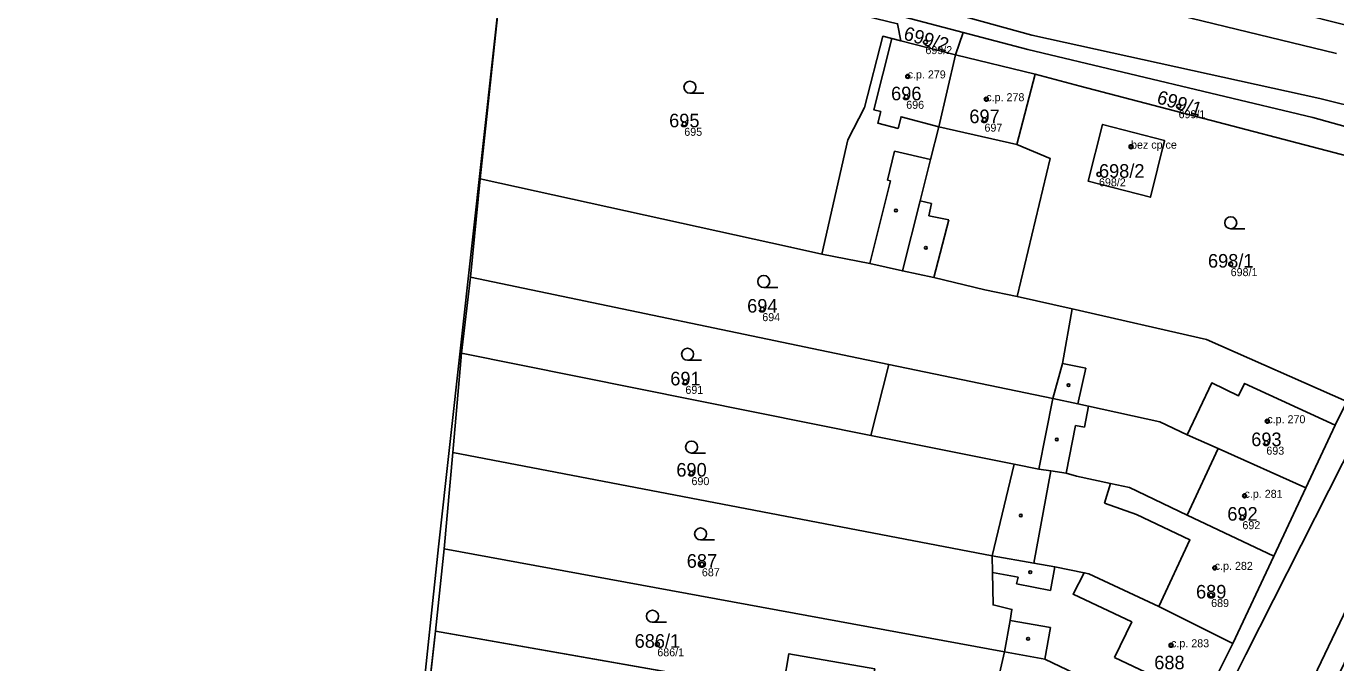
# Model space of a CAD drawing. Extents: x -603967 to -594699, y -1179315 to -1165625.
# Drawn here: x -598559.5 to -598395.8, y -1172272.3 to -1172192.7 of the extents above; entities that cross this region are included whole.
import ezdxf

# ---------------------------------------------------------------- set-up
doc = ezdxf.new("R2010")
doc.units = 0
for name, color, linetype in [('Definiční body', 7, 'Continuous'), ('Hranice parcel', 7, 'Continuous'), ('Parcelní čísla', 7, 'Continuous'), ('Polygon budovy', 7, 'Continuous'), ('Polygon ku', 7, 'Continuous'), ('Polygon parcely', 7, 'Continuous'), ('Vnitřní kresba', 7, 'Continuous'), ('Značky budov', 7, 'Continuous'), ('Značky kultur', 7, 'Continuous')]:
    doc.layers.add(name, color=color, linetype=linetype)

msp = doc.modelspace()

# ---------------------------------------------------------------- linework, layer by layer
at = {"layer": 'Definiční body'}
for centre in [(-598447.1, -1172194.65994), (-598449.32, -1172198.93994), (-598449.5, -1172201.49994), (-598439.49, -1172201.78994), (-598415.46, -1172202.67994), (-598439.72, -1172204.35994), (-598477.24, -1172204.87994), (-598421.4, -1172207.72994), (-598425.41, -1172211.18994), (-598408.95, -1172222.42994), (-598467.49, -1172228.05994), (-598477.1, -1172237.15994), (-598404.37, -1172242.06994), (-598404.49, -1172244.75994), (-598476.34, -1172248.56994), (-598407.22, -1172251.39994), (-598407.48, -1172254.07994), (-598475.04, -1172259.96994), (-598410.94, -1172260.40994), (-598411.39, -1172263.81994), (-598480.61, -1172269.97994), (-598416.4, -1172270.08994)]:
    msp.add_circle(centre, 0.25, dxfattribs=at)
at = {"layer": 'Hranice parcel'}
for p, q in [((-598502.74, -1172211.77), (-598499.66, -1172182.81)), ((-598442.4, -1172193.44), (-598443.33, -1172196.25)), ((-598450.16, -1172194.5), (-598443.33, -1172196.25)), ((-598443.33, -1172196.25), (-598433.4, -1172198.66)), ((-598503.97, -1172224.06), (-598502.74, -1172211.77)), ((-598505.07, -1172233.57), (-598503.97, -1172224.06)), ((-598451.68, -1172234.96), (-598503.97, -1172224.06)), ((-598428.76, -1172228.02), (-598435.62, -1172226.46)), ((-598506.17, -1172245.97), (-598505.07, -1172233.57)), ((-598505.07, -1172233.57), (-598453.93, -1172243.84)), ((-598453.93, -1172243.84), (-598451.68, -1172234.96)), ((-598431.17, -1172239.23), (-598451.68, -1172234.96)), ((-598453.93, -1172243.84), (-598436.02, -1172247.44)), ((-598507.23, -1172258.03), (-598506.17, -1172245.97)), ((-598438.76, -1172258.91), (-598506.17, -1172245.97)), ((-598436.02, -1172247.44), (-598438.76, -1172258.91)), ((-598403.54, -1172258.93), (-598399.56, -1172250.41)), ((-598508.34, -1172268.34), (-598507.23, -1172258.03)), ((-598507.23, -1172258.03), (-598437.21, -1172270.93)), ((-598403.54, -1172258.93), (-598408.69, -1172269.86)), ((-598509.47, -1172278.43), (-598508.34, -1172268.34)), ((-598446.73, -1172279.15), (-598508.34, -1172268.34))]:
    msp.add_line(p, q, dxfattribs=at)
for points in [[(-598442.4, -1172193.44), (-598499.17, -1172178.46), (-598500.47, -1172178.12)], [(-598499.4, -1172180.46), (-598450.59, -1172192.35), (-598450.16, -1172194.5)], [(-598499.66, -1172182.81), (-598507.95, -1172257.77), (-598516.35, -1172337.25), (-598521.04, -1172380.63)], [(-598460.03, -1172221.19), (-598456.8, -1172206.89), (-598454.7, -1172202.81), (-598452.43, -1172193.92), (-598451.29, -1172194.21), (-598450.16, -1172194.5)], [(-598380.14, -1172209.25), (-598398.67, -1172204.06), (-598434.3, -1172195.58), (-598442.4, -1172193.44)], [(-598449.98, -1172223.26), (-598447.75, -1172214.52), (-598446.46, -1172209.33), (-598445.43, -1172205.23), (-598443.33, -1172196.25)], [(-598435.62, -1172226.46), (-598431.52, -1172209.19), (-598435.68, -1172207.45), (-598433.4, -1172198.66)], [(-598433.4, -1172198.66), (-598427.78, -1172200.16), (-598381.56, -1172212.27)], [(-598426.78, -1172212.04), (-598424.95, -1172204.94), (-598417.2, -1172206.96), (-598418.99, -1172214.05), (-598426.78, -1172212.04)], [(-598460.03, -1172221.19), (-598463.95, -1172220.29), (-598502.74, -1172211.77)], [(-598449.98, -1172223.26), (-598454.04, -1172222.36), (-598460.03, -1172221.19)], [(-598435.62, -1172226.46), (-598439.66, -1172225.65), (-598446.04, -1172224.11), (-598449.98, -1172223.26)], [(-598428.76, -1172228.02), (-598429.97, -1172234.84), (-598431.17, -1172239.23)], [(-598394.43, -1172239.59), (-598411.98, -1172231.84), (-598428.76, -1172228.02)], [(-598399.56, -1172250.41), (-598410.52, -1172245.5), (-598414.39, -1172243.77), (-598417.82, -1172242.13), (-598426.71, -1172240.19), (-598428.04, -1172239.9), (-598431.17, -1172239.23)], [(-598394.43, -1172239.59), (-598395.88, -1172242.55), (-598399.56, -1172250.41)], [(-598436.02, -1172247.44), (-598432.93, -1172248.05), (-598431.41, -1172248.28), (-598429.53, -1172248.56), (-598428.2, -1172248.96), (-598423.99, -1172249.85), (-598421.61, -1172250.35), (-598414.39, -1172253.83), (-598403.54, -1172258.93)], [(-598437.21, -1172270.93), (-598436.53, -1172266.99), (-598436.29, -1172265.6), (-598438.64, -1172265.04), (-598438.72, -1172260.97), (-598438.76, -1172258.91)], [(-598426.66, -1172261.15), (-598427.25, -1172261.03), (-598430.91, -1172260.29), (-598433.56, -1172259.82), (-598438.76, -1172258.91)], [(-598408.69, -1172269.86), (-598417.91, -1172265.24), (-598426.66, -1172261.15)], [(-598453.42, -1172273.03), (-598454.05, -1172276.73), (-598464.79, -1172274.85), (-598464.17, -1172271.16), (-598453.42, -1172273.03)], [(-598437.21, -1172270.93), (-598437.95, -1172274.15), (-598439.38, -1172280.37)], [(-598414.31, -1172280.36), (-598432.19, -1172271.82), (-598437.21, -1172270.93)], [(-598414.31, -1172280.36), (-598412.21, -1172276.94), (-598408.69, -1172269.86)]]:
    msp.add_lwpolyline(points, dxfattribs=at)
at = {"layer": 'Polygon budovy'}
for points in [[(-598451.29, -1172194.21), (-598453.56, -1172203.1), (-598452.68, -1172203.33), (-598453.06, -1172204.78), (-598450.52, -1172205.45), (-598450.14, -1172203.99), (-598445.43, -1172205.23), (-598443.33, -1172196.25), (-598450.16, -1172194.5)], [(-598433.4, -1172198.66), (-598443.33, -1172196.25), (-598445.43, -1172205.23), (-598435.68, -1172207.45)], [(-598424.95, -1172204.94), (-598426.78, -1172212.04), (-598418.99, -1172214.05), (-598417.2, -1172206.96)], [(-598414.39, -1172243.77), (-598410.52, -1172245.5), (-598399.56, -1172250.41), (-598395.88, -1172242.55), (-598407.21, -1172237.34), (-598407.98, -1172238.91), (-598411.31, -1172237.28)], [(-598410.52, -1172245.5), (-598414.39, -1172253.83), (-598403.54, -1172258.93), (-598399.56, -1172250.41)], [(-598424.7, -1172252.32), (-598420.72, -1172253.75), (-598414.05, -1172256.92), (-598417.91, -1172265.24), (-598408.69, -1172269.86), (-598403.54, -1172258.93), (-598414.39, -1172253.83), (-598421.61, -1172250.35), (-598423.99, -1172249.85)], [(-598423.45, -1172271.61), (-598412.21, -1172276.94), (-598408.69, -1172269.86), (-598417.91, -1172265.24), (-598426.66, -1172261.15), (-598427.25, -1172261.03), (-598428.65, -1172263.68), (-598421.31, -1172267.17)]]:
    msp.add_lwpolyline(points, close=True, dxfattribs=at)
at = {"layer": 'Polygon ku'}
msp.add_lwpolyline([(-598491.5, -1172077.55), (-598497.65, -1172116.62), (-598498.41, -1172121.41), (-598506.46, -1172165.08), (-598504.99, -1172168.27), (-598501.82, -1172175.18), (-598501.14, -1172176.66), (-598500.47, -1172178.12), (-598499.4, -1172180.46), (-598499.66, -1172182.81), (-598507.95, -1172257.77), (-598516.35, -1172337.25), (-598521.04, -1172380.63), (-598525.85, -1172423.11), (-598529.63, -1172457.18), (-598532.11, -1172480.33), (-598537.26, -1172527.7), (-598542.15, -1172578.52), (-598548.53, -1172637.72), (-598559.49, -1172737.42)], dxfattribs=at)
at = {"layer": 'Polygon parcely'}
for points in [[(-598394.33, -1172192.57), (-598400.99, -1172190.9), (-598415.34, -1172187.31), (-598429.9, -1172183.67), (-598430.85, -1172183.43), (-598432.4, -1172183.13), (-598435.36, -1172182.56), (-598441.78, -1172180.84), (-598444.32, -1172180.02), (-598454.41, -1172177.46), (-598460.86, -1172175.93), (-598479.25, -1172171.56), (-598499.17, -1172166.38), (-598502.57, -1172165.76), (-598506.46, -1172165.08), (-598504.99, -1172168.27), (-598501.82, -1172175.18), (-598501.14, -1172176.66), (-598500.47, -1172178.12), (-598499.17, -1172178.46), (-598442.4, -1172193.44), (-598434.3, -1172195.58), (-598398.67, -1172204.06), (-598380.14, -1172209.25)], [(-598509.47, -1172278.43), (-598508.34, -1172268.34), (-598507.23, -1172258.03), (-598506.17, -1172245.97), (-598505.07, -1172233.57), (-598503.97, -1172224.06), (-598502.74, -1172211.77), (-598499.66, -1172182.81), (-598507.95, -1172257.77), (-598516.35, -1172337.25)], [(-598395.34, -1172273.56), (-598392.5, -1172267.69), (-598390.6, -1172263.78), (-598388.98, -1172259.72), (-598386.59, -1172255.42), (-598385.42, -1172253), (-598383.44, -1172248.87), (-598378.94, -1172243.1), (-598377.68, -1172238.33), (-598376.36, -1172233.31), (-598373.6, -1172222.86), (-598371.65, -1172214.73), (-598370.93, -1172211.73), (-598371.56, -1172211.55), (-598379.41, -1172209.45), (-598380.14, -1172209.25), (-598381.56, -1172212.27), (-598394.43, -1172239.59), (-598395.88, -1172242.55), (-598399.56, -1172250.41), (-598403.54, -1172258.93), (-598408.69, -1172269.86), (-598412.21, -1172276.94)]]:
    msp.add_lwpolyline(points, dxfattribs=at)
for points in [[(-598499.4, -1172180.46), (-598450.59, -1172192.35), (-598450.16, -1172194.5), (-598443.33, -1172196.25), (-598442.4, -1172193.44), (-598499.17, -1172178.46), (-598500.47, -1172178.12)], [(-598502.74, -1172211.77), (-598463.95, -1172220.29), (-598460.03, -1172221.19), (-598456.8, -1172206.89), (-598454.7, -1172202.81), (-598452.43, -1172193.92), (-598451.29, -1172194.21), (-598450.16, -1172194.5), (-598450.59, -1172192.35), (-598499.4, -1172180.46), (-598499.66, -1172182.81)], [(-598445.43, -1172205.23), (-598443.33, -1172196.25), (-598450.16, -1172194.5), (-598451.29, -1172194.21), (-598452.43, -1172193.92), (-598454.7, -1172202.81), (-598456.8, -1172206.89), (-598460.03, -1172221.19), (-598454.04, -1172222.36), (-598449.98, -1172223.26), (-598447.75, -1172214.52), (-598446.46, -1172209.33)], [(-598433.4, -1172198.66), (-598427.78, -1172200.16), (-598381.56, -1172212.27), (-598380.14, -1172209.25), (-598398.67, -1172204.06), (-598434.3, -1172195.58), (-598442.4, -1172193.44), (-598443.33, -1172196.25)], [(-598449.98, -1172223.26), (-598446.04, -1172224.11), (-598439.66, -1172225.65), (-598435.62, -1172226.46), (-598431.52, -1172209.19), (-598435.68, -1172207.45), (-598433.4, -1172198.66), (-598443.33, -1172196.25), (-598445.43, -1172205.23), (-598446.46, -1172209.33), (-598447.75, -1172214.52)], [(-598381.56, -1172212.27), (-598427.78, -1172200.16), (-598433.4, -1172198.66), (-598435.68, -1172207.45), (-598431.52, -1172209.19), (-598435.62, -1172226.46), (-598428.76, -1172228.02), (-598411.98, -1172231.84), (-598394.43, -1172239.59)], [(-598426.78, -1172212.04), (-598424.95, -1172204.94), (-598417.2, -1172206.96), (-598418.99, -1172214.05)], [(-598426.78, -1172212.04), (-598418.99, -1172214.05), (-598417.2, -1172206.96), (-598424.95, -1172204.94)], [(-598428.76, -1172228.02), (-598435.62, -1172226.46), (-598439.66, -1172225.65), (-598446.04, -1172224.11), (-598449.98, -1172223.26), (-598454.04, -1172222.36), (-598460.03, -1172221.19), (-598463.95, -1172220.29), (-598502.74, -1172211.77), (-598503.97, -1172224.06), (-598451.68, -1172234.96), (-598431.17, -1172239.23), (-598429.97, -1172234.84)], [(-598505.07, -1172233.57), (-598453.93, -1172243.84), (-598451.68, -1172234.96), (-598503.97, -1172224.06)], [(-598411.98, -1172231.84), (-598428.76, -1172228.02), (-598429.97, -1172234.84), (-598431.17, -1172239.23), (-598428.04, -1172239.9), (-598426.71, -1172240.19), (-598417.82, -1172242.13), (-598414.39, -1172243.77), (-598410.52, -1172245.5), (-598399.56, -1172250.41), (-598395.88, -1172242.55), (-598394.43, -1172239.59)], [(-598505.07, -1172233.57), (-598506.17, -1172245.97), (-598438.76, -1172258.91), (-598436.02, -1172247.44), (-598453.93, -1172243.84)], [(-598453.93, -1172243.84), (-598436.02, -1172247.44), (-598432.93, -1172248.05), (-598431.41, -1172248.28), (-598429.53, -1172248.56), (-598428.2, -1172248.96), (-598423.99, -1172249.85), (-598421.61, -1172250.35), (-598414.39, -1172253.83), (-598403.54, -1172258.93), (-598399.56, -1172250.41), (-598410.52, -1172245.5), (-598414.39, -1172243.77), (-598417.82, -1172242.13), (-598426.71, -1172240.19), (-598428.04, -1172239.9), (-598431.17, -1172239.23), (-598451.68, -1172234.96)], [(-598506.17, -1172245.97), (-598507.23, -1172258.03), (-598437.21, -1172270.93), (-598436.53, -1172266.99), (-598436.29, -1172265.6), (-598438.64, -1172265.04), (-598438.72, -1172260.97), (-598438.76, -1172258.91)], [(-598436.02, -1172247.44), (-598438.76, -1172258.91), (-598433.56, -1172259.82), (-598430.91, -1172260.29), (-598427.25, -1172261.03), (-598426.66, -1172261.15), (-598417.91, -1172265.24), (-598408.69, -1172269.86), (-598403.54, -1172258.93), (-598414.39, -1172253.83), (-598421.61, -1172250.35), (-598423.99, -1172249.85), (-598428.2, -1172248.96), (-598429.53, -1172248.56), (-598431.41, -1172248.28), (-598432.93, -1172248.05)], [(-598439.38, -1172280.37), (-598437.95, -1172274.15), (-598437.21, -1172270.93), (-598507.23, -1172258.03), (-598508.34, -1172268.34), (-598446.73, -1172279.15), (-598442.46, -1172279.75)], [(-598408.69, -1172269.86), (-598417.91, -1172265.24), (-598426.66, -1172261.15), (-598427.25, -1172261.03), (-598430.91, -1172260.29), (-598433.56, -1172259.82), (-598438.76, -1172258.91), (-598438.72, -1172260.97), (-598438.64, -1172265.04), (-598436.29, -1172265.6), (-598436.53, -1172266.99), (-598437.21, -1172270.93), (-598432.19, -1172271.82), (-598414.31, -1172280.36), (-598412.21, -1172276.94)], [(-598508.34, -1172268.34), (-598509.47, -1172278.43), (-598448.34, -1172288.7), (-598446.73, -1172279.15)], [(-598453.42, -1172273.03), (-598464.17, -1172271.16), (-598464.79, -1172274.85), (-598454.05, -1172276.73)], [(-598453.42, -1172273.03), (-598454.05, -1172276.73), (-598464.79, -1172274.85), (-598464.17, -1172271.16)], [(-598432.19, -1172271.82), (-598437.21, -1172270.93), (-598437.95, -1172274.15), (-598439.38, -1172280.37), (-598436.63, -1172280.89), (-598435.38, -1172281.18), (-598434.5, -1172281.55), (-598428.84, -1172284.41), (-598427.96, -1172284.82), (-598418.46, -1172289.59), (-598414.92, -1172282.6), (-598414.31, -1172280.36)]]:
    msp.add_lwpolyline(points, close=True, dxfattribs=at)
at = {"layer": 'Vnitřní kresba'}
for p, q in [((-598433.79, -1172193.76), (-598498.78, -1172175.89)), ((-598395.71, -1172196.06), (-598431.98, -1172187.25)), ((-598451.29, -1172194.21), (-598453.56, -1172203.1)), ((-598433.79, -1172193.76), (-598397.8, -1172201.71)), ((-598397.8, -1172201.71), (-598354.24, -1172212.51)), ((-598453.56, -1172203.1), (-598452.68, -1172203.33)), ((-598452.68, -1172203.33), (-598453.06, -1172204.78)), ((-598450.52, -1172205.45), (-598450.14, -1172203.99)), ((-598450.14, -1172203.99), (-598445.43, -1172205.23)), ((-598453.06, -1172204.78), (-598450.52, -1172205.45)), ((-598445.43, -1172205.23), (-598435.68, -1172207.45)), ((-598450.95, -1172208.27), (-598451.86, -1172211.9)), ((-598446.46, -1172209.33), (-598450.95, -1172208.27)), ((-598451.45, -1172212), (-598454.04, -1172222.36)), ((-598451.86, -1172211.9), (-598451.45, -1172212)), ((-598447.75, -1172214.52), (-598446.36, -1172214.82)), ((-598446.36, -1172214.82), (-598446.68, -1172216.37)), ((-598446.68, -1172216.37), (-598444.19, -1172216.89)), ((-598444.19, -1172216.89), (-598446.04, -1172224.11)), ((-598429.97, -1172234.84), (-598427.06, -1172235.45)), ((-598427.06, -1172235.45), (-598428.04, -1172239.9)), ((-598414.39, -1172243.77), (-598411.31, -1172237.28)), ((-598411.31, -1172237.28), (-598407.98, -1172238.91)), ((-598407.98, -1172238.91), (-598407.21, -1172237.34)), ((-598407.21, -1172237.34), (-598395.88, -1172242.55)), ((-598432.93, -1172248.05), (-598431.17, -1172239.23)), ((-598427.24, -1172242.82), (-598426.71, -1172240.19)), ((-598429.53, -1172248.56), (-598428.34, -1172242.6)), ((-598428.34, -1172242.6), (-598427.24, -1172242.82)), ((-598393.21, -1172243.9), (-598407.07, -1172271.26)), ((-598410.52, -1172245.5), (-598414.39, -1172253.83)), ((-598431.41, -1172248.28), (-598433.56, -1172259.82)), ((-598400.09, -1172277.31), (-598385.93, -1172247.61)), ((-598424.7, -1172252.32), (-598423.99, -1172249.85)), ((-598420.72, -1172253.75), (-598424.7, -1172252.32)), ((-598414.05, -1172256.92), (-598420.72, -1172253.75)), ((-598417.91, -1172265.24), (-598414.05, -1172256.92)), ((-598435.49, -1172261.59), (-598438.72, -1172260.97)), ((-598430.91, -1172260.29), (-598431.46, -1172263.24)), ((-598427.25, -1172261.03), (-598428.65, -1172263.68)), ((-598435.71, -1172262.42), (-598435.49, -1172261.59)), ((-598431.46, -1172263.24), (-598435.71, -1172262.42)), ((-598428.65, -1172263.68), (-598421.31, -1172267.17)), ((-598436.53, -1172266.99), (-598431.45, -1172267.88)), ((-598432.19, -1172271.82), (-598431.45, -1172267.88)), ((-598421.31, -1172267.17), (-598423.45, -1172271.61)), ((-598423.45, -1172271.61), (-598412.21, -1172276.94)), ((-598407.07, -1172271.26), (-598421.19, -1172299.46))]:
    msp.add_line(p, q, dxfattribs=at)
at = {"layer": 'Značky budov'}
for centre in [(-598449.3268, -1172198.93916), (-598439.4968, -1172201.78916), (-598421.4068, -1172207.72916), (-598450.7868, -1172215.71916), (-598447.0468, -1172220.37916), (-598429.2068, -1172237.54916), (-598404.3768, -1172242.06916), (-598430.6868, -1172244.34916), (-598407.2268, -1172251.39916), (-598435.1768, -1172253.86916), (-598433.9968, -1172260.94916), (-598410.9468, -1172260.40916), (-598434.2768, -1172269.27916), (-598416.4068, -1172270.08916)]:
    msp.add_circle(centre, 0.175, dxfattribs=at)
at = {"layer": 'Značky kultur'}
for p, q in [((-598476.533, -1172201.04), (-598474.783, -1172201.04)), ((-598408.943, -1172218), (-598407.193, -1172218)), ((-598467.313, -1172225.34), (-598465.563, -1172225.34)), ((-598476.833, -1172234.44), (-598475.083, -1172234.44)), ((-598476.333, -1172246.05), (-598474.583, -1172246.05)), ((-598475.203, -1172256.92), (-598473.453, -1172256.92)), ((-598481.213, -1172267.22), (-598479.463, -1172267.22))]:
    msp.add_line(p, q, dxfattribs=at)
for centre in [(-598476.53286, -1172200.28981), (-598408.94286, -1172217.24981), (-598467.31286, -1172224.58981), (-598476.83286, -1172233.68981), (-598476.33286, -1172245.29981), (-598475.20286, -1172256.16981), (-598481.21286, -1172266.46981)]:
    msp.add_circle(centre, 0.75, dxfattribs=at)

# ---------------------------------------------------------------- texts
at = {"layer": 'Definiční body'}
for s, p in [('699/2', (-598447.1, -1172196.149)), ('c.p. 279', (-598449.32, -1172199.19)), ('696', (-598449.5, -1172202.989)), ('c.p. 278', (-598439.49, -1172202.04)), ('699/1', (-598415.46, -1172204.169)), ('695', (-598477.24, -1172206.369)), ('697', (-598439.72, -1172205.849)), ('bez cp/ce', (-598421.4, -1172207.98)), ('698/2', (-598425.41, -1172212.679)), ('698/1', (-598408.95, -1172223.919)), ('694', (-598467.49, -1172229.549)), ('691', (-598477.1, -1172238.649)), ('c.p. 270', (-598404.37, -1172242.32)), ('693', (-598404.49, -1172246.249)), ('690', (-598476.34, -1172250.059)), ('c.p. 281', (-598407.22, -1172251.65)), ('692', (-598407.48, -1172255.569)), ('c.p. 282', (-598410.94, -1172260.66)), ('687', (-598475.04, -1172261.459)), ('689', (-598411.39, -1172265.309)), ('c.p. 283', (-598416.4, -1172270.34)), ('686/1', (-598480.61, -1172271.469))]:
    msp.add_text(s, height=0.999996, dxfattribs=at).set_placement(p)
at = {"layer": 'Parcelní čísla'}
for s, rotation, p in [('699/2', 344, (-598449.943, -1172194.286)), ('699/1', 343, (-598418.296, -1172202.257))]:
    msp.add_text(s, height=1.699998, rotation=rotation, dxfattribs=at).set_placement(p)
for s, p in [('696', (-598451.39, -1172201.925)), ('695', (-598479.13, -1172205.305)), ('697', (-598441.61, -1172204.785)), ('698/2', (-598425.41, -1172211.615)), ('698/1', (-598411.786, -1172222.855)), ('694', (-598469.38, -1172228.485)), ('691', (-598478.99, -1172237.585)), ('693', (-598406.38, -1172245.185)), ('690', (-598478.23, -1172248.995)), ('692', (-598409.37, -1172254.505)), ('687', (-598476.93, -1172260.395)), ('689', (-598413.28, -1172264.245)), ('686/1', (-598483.446, -1172270.405)), ('688', (-598418.5, -1172273.095))]:
    msp.add_text(s, height=1.699998, dxfattribs=at).set_placement(p)

doc.saveas('drawing.dxf')
